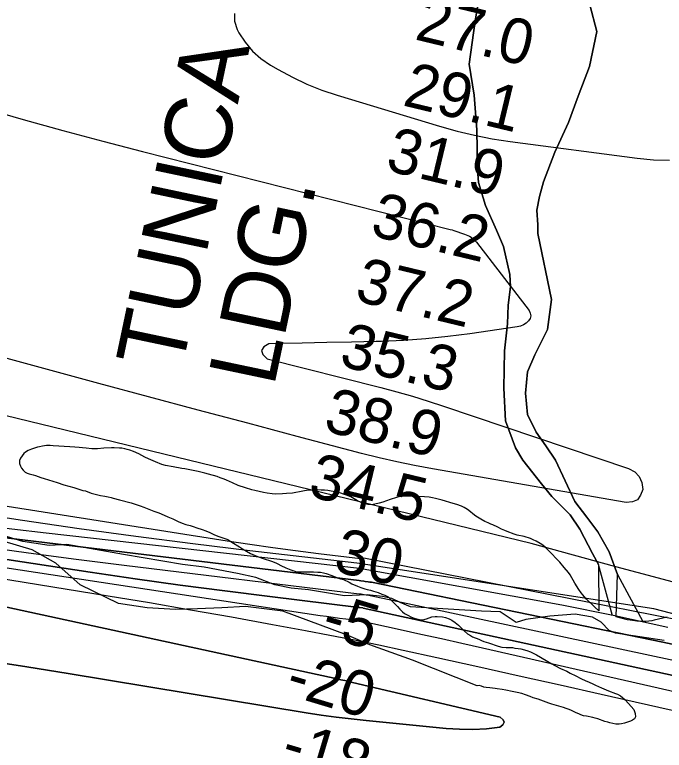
# Model space of a CAD drawing. Extents: x 3192986 to 3230865, y 867483 to 892886.
# Drawn here: x 3211065 to 3212034, y 879743 to 880841 of the extents above; entities that cross this region are included whole.
import ezdxf

# ---------------------------------------------------------------- set-up
doc = ezdxf.new("R2010")
doc.units = 0
for name, color, linetype in [('V-RIVR-EDGE', 7, 'Continuous'), ('V-RIVR-RANG', 7, 'Continuous'), ('V-SITE-VEGE', 7, 'Continuous'), ('V-TOPO-DPTH', 7, 'Continuous'), ('V-TOPO-GNAM-IDEN', 7, 'Continuous'), ('V-TOPO-MAJR', 7, 'Continuous'), ('V-TOPO-MINR', 7, 'Continuous'), ('V-TOPO-SHOR', 7, 'Continuous'), ('V-TOPO-WATR', 7, 'Continuous')]:
    doc.layers.add(name, color=color, linetype=linetype)

msp = doc.modelspace()

# ---------------------------------------------------------------- linework, layer by layer
at = {"layer": 'V-RIVR-EDGE'}
msp.add_lwpolyline([(3212034.1, 879907), (3211961.1, 879918), (3211951.6, 879922), (3211939.9, 879934.6), (3211926.8, 879941.6), (3211901.2, 879946.4), (3211863.4, 879943.5), (3211827.7, 879938.4), (3211812.9, 879934), (3211789.1, 879949.8), (3211761.2, 879950.7), (3211711.7, 879953.9), (3211655.6, 879957.5), (3211640, 879963.6), (3211627.4, 879969.7), (3211613.5, 879972.8), (3211590.9, 879975), (3211557, 879973.8), (3211503.1, 879982.6), (3211477.5, 879985.3), (3211453.1, 879990.1), (3211424.9, 880001.1), (3211397.1, 880007.2), (3211347.6, 880016.5), (3211315.4, 880020.5), (3211227.2, 880035.5), (3211142.9, 880050.5), (3211116.4, 880048.8), (3211076.9, 880055), (3211025.6, 880070.3)], dxfattribs=at)
at = {"layer": 'V-SITE-VEGE'}
for p, q in [((3211933.6, 880816), (3211923.1, 880855.9)), ((3211922.7, 880763.5), (3211933.6, 880816)), ((3211905.4, 880719.4), (3211922.7, 880763.5)), ((3211891, 880679.9), (3211905.4, 880719.4)), ((3211871, 880635.9), (3211891, 880679.9)), ((3211853.7, 880591.8), (3211871, 880635.9)), ((3211847.9, 880569.8), (3211853.7, 880591.8)), ((3211843.9, 880549.5), (3211847.9, 880569.8)), ((3211845.4, 880527.3), (3211843.9, 880549.5)), ((3211845.2, 880514.4), (3211845.4, 880527.3)), ((3211866, 880416.2), (3211845.2, 880514.4)), ((3211859.8, 880371.1), (3211866, 880416.2)), ((3211840.8, 880333.5), (3211859.8, 880371.1)), ((3211830.2, 880307.8), (3211840.8, 880333.5)), ((3211827, 880276.4), (3211830.2, 880307.8)), ((3211830.2, 880244.1), (3211827, 880276.4)), ((3211842.8, 880218), (3211830.2, 880244.1)), ((3211857.3, 880197.5), (3211842.8, 880218)), ((3211871.7, 880176), (3211857.3, 880197.5)), ((3211900.4, 880114.7), (3211871.7, 880176)), ((3211918.6, 880091.3), (3211900.4, 880114.7)), ((3211934.9, 880069), (3211918.6, 880091.3)), ((3211952, 880039.2), (3211934.9, 880069)), ((3211964.4, 880005.7), (3211952, 880039.2)), ((3211962.1, 879942.5), (3211964.4, 880005.7)), ((3211979.4, 879938.1), (3211962.1, 879942.5)), ((3211986.4, 879936.8), (3211979.4, 879938.1)), ((3211993.2, 879935.9), (3211986.4, 879936.8)), ((3212002.1, 879935.2), (3211993.2, 879935.9)), ((3212006.5, 879935.2), (3212002.1, 879935.2)), ((3212015.6, 879936.5), (3212006.5, 879935.2)), ((3212019, 879937.2), (3212015.6, 879936.5)), ((3212038.3, 879941.8), (3212019, 879937.2))]:
    msp.add_line(p, q, dxfattribs=at)
for points in [[(3211761, 880883.4), (3211752, 880831.9), (3211742.8, 880767.4), (3211750.4, 880721.1), (3211754.3, 880669.3), (3211755.3, 880610.2), (3211756.8, 880590.8), (3211767.4, 880556.5), (3211783.5, 880519.3), (3211794.3, 880495.1), (3211803.8, 880453.5), (3211804.5, 880435), (3211801.3, 880407.3), (3211800, 880379.6), (3211795.7, 880339.1), (3211794.9, 880283.7), (3211797, 880234.7), (3211812.1, 880194.8), (3211822.9, 880176.2), (3211851, 880140.7), (3211866.5, 880122), (3211893.8, 880094.8), (3211908.2, 880073.4), (3211927.1, 880037.1), (3211936.1, 880020.3), (3211936.3, 879951.2), (3211930.5, 879956.6), (3211918.1, 879968.9), (3211914.5, 879972.7), (3211912.4, 879975.2), (3211909.9, 879978.4), (3211906.6, 879983.3), (3211900.8, 879992.8), (3211893.5, 880005.2), (3211891.3, 880008.4), (3211884.9, 880016.2), (3211878.2, 880023.7), (3211860.9, 880041.9), (3211856.3, 880046.5), (3211852.8, 880049.4), (3211849, 880051.9), (3211842.8, 880055.4), (3211838.5, 880057.5), (3211834.5, 880059.2), (3211824.9, 880062.4), (3211814.8, 880064.4), (3211810.2, 880065.7), (3211799.6, 880069.5), (3211796.2, 880071.1), (3211791.2, 880073.2), (3211785.8, 880076), (3211778.4, 880079.4), (3211775.2, 880080.7), (3211771.1, 880082.7), (3211766.2, 880084.8), (3211760.2, 880087.9), (3211753, 880092.4), (3211748.2, 880096.2), (3211744.7, 880099.2), (3211740.6, 880102.5), (3211735.5, 880105.7), (3211731.5, 880107.4), (3211724.5, 880109.9), (3211719.2, 880111.6), (3211702.9, 880116.7), (3211692.6, 880119), (3211688, 880120), (3211683.1, 880120.7), (3211676.3, 880121.3), (3211657.9, 880122.2), (3211653.6, 880122.3), (3211647.3, 880122.2), (3211638.7, 880121.4), (3211634.3, 880120.5), (3211625.2, 880117.6), (3211614.3, 880113.5), (3211608.5, 880111.9), (3211597.9, 880109.4), (3211591.6, 880109.9), (3211585.1, 880111.4), (3211576.4, 880115.4), (3211566.2, 880121.3), (3211559.8, 880123.9), (3211555.4, 880125.5), (3211551.3, 880126.8), (3211544.8, 880128.4), (3211532.2, 880130.7), (3211527, 880131.2), (3211521.9, 880131.6), (3211516.5, 880131.7), (3211508.3, 880131.6), (3211502.8, 880131.2), (3211494.8, 880130), (3211479.2, 880127.1), (3211470.2, 880126.2), (3211464.6, 880125.8)], [(3211464.6, 880125.8), (3211454, 880125.3), (3211449, 880125.7), (3211441.5, 880126.7), (3211436, 880127.9), (3211423.2, 880131.1), (3211418.9, 880132), (3211409.1, 880134.9), (3211398.5, 880138.5), (3211389.7, 880142.1), (3211380.9, 880146.1), (3211377.2, 880147.7), (3211371.4, 880150), (3211366.9, 880151.6), (3211353.9, 880155.4), (3211348.6, 880156.8), (3211338.7, 880159.2), (3211318.8, 880163.2), (3211314.3, 880163.7), (3211301.4, 880166.2), (3211290, 880168.2), (3211284.4, 880169.8), (3211275.1, 880173.5), (3211267.8, 880176.5), (3211264.4, 880178.2), (3211259, 880180.8), (3211250, 880185.4), (3211242.1, 880189.1), (3211236.6, 880191.1), (3211232.9, 880192.1), (3211229.4, 880193), (3211224.5, 880194), (3211221.5, 880194.2), (3211213.2, 880194.6), (3211209.2, 880194.6), (3211197.9, 880194.2), (3211188.6, 880192.9), (3211184.7, 880193), (3211179.9, 880193.3), (3211171.6, 880194), (3211165.9, 880194.6), (3211160.9, 880195), (3211154.6, 880195.7), (3211147.2, 880196.2), (3211122.1, 880197.5), (3211117.7, 880197.9), (3211112.1, 880197.9), (3211106.2, 880197.1), (3211101.9, 880196.2), (3211099, 880195.4), (3211090, 880192.5), (3211084.9, 880190.6), (3211080.8, 880188.3), (3211078.5, 880185.9), (3211073.5, 880179.2), (3211072.2, 880175.5), (3211072.2, 880171.3), (3211073.6, 880167.3), (3211075.2, 880164.1), (3211077.5, 880161.1), (3211080.6, 880158.3), (3211083.4, 880156.9), (3211086.4, 880155.8), (3211092.6, 880154.1), (3211096.1, 880153.1), (3211103.9, 880150.4), (3211108.8, 880148.7), (3211128.2, 880142.8), (3211138.3, 880139.3), (3211145.5, 880137.2), (3211153, 880135.5), (3211162, 880132.3), (3211166.8, 880131), (3211170.3, 880130.2), (3211179.1, 880127), (3211184.8, 880125.3), (3211193.1, 880123.2), (3211199.3, 880122.3), (3211204.3, 880121.4), (3211208.6, 880120.3), (3211211.7, 880119.6), (3211221.5, 880117.1), (3211238.7, 880112.4), (3211251.9, 880107.9), (3211257.7, 880105.8), (3211272.3, 880100.1), (3211279.9, 880097.6), (3211283.5, 880096.1), (3211293.3, 880091.8), (3211300.8, 880088.6), (3211309, 880084.6), (3211314.8, 880082.1), (3211320.2, 880080.1), (3211326.6, 880078.6), (3211331.3, 880077.1), (3211336.8, 880075.4), (3211344.8, 880072.6), (3211350.2, 880070.6), (3211356.2, 880068.1), (3211362, 880065.2), (3211367.9, 880062.6)], [(3211988.4, 879804), (3211990.8, 879798), (3211990.9, 879793.3), (3211989.5, 879790), (3211986.5, 879787.9), (3211983.6, 879786.7), (3211974.9, 879783.5), (3211970.3, 879782.4), (3211966.5, 879782.2), (3211961.9, 879782.3), (3211952.9, 879783.9), (3211949.7, 879785), (3211945.5, 879786.1), (3211934.8, 879790.2), (3211931.1, 879791.2), (3211927.7, 879792.2), (3211918, 879794.3), (3211913.6, 879794.6), (3211909.5, 879796.2), (3211906.5, 879797.5), (3211902.8, 879798.9), (3211898.7, 879801.2), (3211895.7, 879802.3), (3211891.9, 879804.2), (3211887.7, 879805.7), (3211883.9, 879807.2), (3211866.2, 879812.1), (3211861.7, 879813.6), (3211846, 879819.3), (3211838.3, 879821.3), (3211833.9, 879823.2), (3211826.8, 879826), (3211821.6, 879827.7), (3211814.4, 879829.4), (3211807, 879830.7), (3211797.5, 879832.9), (3211792, 879834), (3211784.7, 879835.1), (3211781.7, 879835.4), (3211773.8, 879836.6), (3211768.3, 879836.8), (3211764.9, 879837.5), (3211761.3, 879838.7), (3211757.8, 879840), (3211754.7, 879839.5), (3211658.2, 879877.5), (3211594.6, 879900.6), (3211559.9, 879915.6), (3211465.1, 879951), (3211409, 879957.7), (3211374, 879955.7), (3211337.4, 879954.5), (3211305, 879953.3), (3211262.5, 879955.6), (3211220, 879962.2), (3211162.5, 879990.2), (3211126.4, 880022.3), (3211090.9, 880042.3), (3211049.3, 880054.9)], [(3211367.9, 880062.6), (3211379.9, 880058.7), (3211382.7, 880057.6), (3211389, 880054), (3211400.4, 880047), (3211405, 880044), (3211410.9, 880040.3), (3211416.9, 880037), (3211427.1, 880032.6), (3211435.8, 880029.6), (3211448, 880025.6), (3211454.4, 880022.8), (3211457.4, 880021.4), (3211462, 880018.9), (3211469.2, 880015.6), (3211476.8, 880012.4), (3211481.4, 880010.8), (3211485.4, 880009.7), (3211490.2, 880009.6), (3211510.9, 880009.6), (3211517.1, 880009.2), (3211520.9, 880008.8), (3211525.5, 880008), (3211529.8, 880007), (3211538.1, 880003.9), (3211546.3, 880000.6), (3211550.9, 879999.3), (3211555.6, 879998.1), (3211563.8, 879993.9), (3211567.9, 879991.6), (3211576.5, 879987.9), (3211581.4, 879986.1), (3211587.2, 879984.1), (3211590.6, 879983.2), (3211595.8, 879982), (3211600.1, 879980.8), (3211607, 879978.6), (3211612.7, 879976.2), (3211617.2, 879974.6), (3211622.3, 879972.1), (3211627.6, 879966.2), (3211630.5, 879963.4), (3211636.2, 879957.6), (3211639.5, 879953.9), (3211643.4, 879950), (3211646.6, 879947.4), (3211651.2, 879944.6), (3211656.9, 879941.7), (3211660.7, 879940.3), (3211668.8, 879938.2), (3211673.9, 879937.8), (3211679.1, 879939.2), (3211687.4, 879942.1), (3211692.1, 879942.9), (3211695.2, 879942.9), (3211703, 879942.4), (3211707.5, 879941.5), (3211713, 879939.5), (3211717, 879937.4), (3211721.9, 879934.1), (3211727.1, 879929.7), (3211736.2, 879920.7), (3211740.7, 879917.2), (3211744.8, 879914.5), (3211748, 879912.7), (3211757.6, 879908.8), (3211761.3, 879906.9), (3211765, 879905.7), (3211771.9, 879903.7), (3211786.4, 879898.8), (3211791.8, 879897.3), (3211798.3, 879896.8), (3211803.4, 879896.7), (3211807.5, 879896.4), (3211811.1, 879895.8), (3211816.1, 879895.2), (3211819.9, 879894.4), (3211828.8, 879892.3), (3211834.3, 879890.3), (3211843.4, 879885.6), (3211857.7, 879877.4), (3211866.4, 879872.1), (3211870.9, 879869.5), (3211879.2, 879865.1), (3211888.5, 879861.2), (3211893.6, 879858.4), (3211902.2, 879854.4), (3211909.6, 879850.3), (3211916.8, 879846.9), (3211921.1, 879845.2), (3211928.6, 879841.9), (3211931.6, 879840.3), (3211940.5, 879836.2), (3211950.8, 879832.1), (3211961.5, 879828.1), (3211964.4, 879826.8), (3211968.7, 879824.3), (3211971.6, 879821.9), (3211975.6, 879818.4), (3211980.6, 879812.9), (3211988.4, 879804)]]:
    msp.add_lwpolyline(points, dxfattribs=at)
at = {"layer": 'V-TOPO-DPTH'}
for points in [[(3210112.9, 880193.6), (3210718.5, 880104.6), (3210732.4, 880102.6), (3210746.4, 880100.5), (3210760.3, 880098.3), (3210774.3, 880096.2), (3210798.9, 880092.4), (3210800.5, 880092.1), (3210803.8, 880091.6), (3210805.5, 880091.4), (3210831.6, 880087.4), (3210846.4, 880085.3), (3210861.1, 880083.2), (3210875.9, 880081.2), (3210890.7, 880079.4), (3211579, 879996.4), (3211581.2, 879996.2), (3211585.7, 879995.6), (3211588, 879995.3), (3211592.5, 879994.7), (3211594.8, 879994.3), (3211597, 879993.9), (3212032, 879904.4), (3212085, 879893.1)], [(3210112.9, 880193.6), (3210718.5, 880104.6), (3210732.4, 880102.6), (3210746.4, 880100.5), (3210760.3, 880098.3), (3210774.3, 880096.2), (3210798.9, 880092.4), (3210800.5, 880092.1), (3210803.8, 880091.6), (3210805.5, 880091.4), (3210831.6, 880087.4), (3210846.4, 880085.3), (3210861.1, 880083.2), (3210875.9, 880081.2), (3210890.7, 880079.4), (3211579, 879996.4), (3211581.2, 879996.2), (3211585.7, 879995.6), (3211588, 879995.3), (3211592.5, 879994.7), (3211594.8, 879994.3), (3211597, 879993.9), (3212032, 879904.4), (3212085, 879893.1)], [(3212100.7, 879932.9), (3212018.6, 879954.3), (3211575.3, 880022.3), (3211415.7, 880040.8), (3211330.7, 880051.1), (3211245.8, 880062), (3211161, 880073.8), (3211076.3, 880086.3), (3210839.6, 880122.3), (3210823.6, 880124.7), (3210807.6, 880126.9), (3210791.5, 880129.1), (3210775.5, 880131.1), (3210651.7, 880146.4), (3210573.7, 880156.1), (3210495.8, 880165.9)], [(3212273.2, 879751.3), (3211940.1, 879826.4), (3211878.8, 879840.2), (3211817.4, 879853.9), (3211756.1, 879867.5), (3211694.7, 879881), (3211644.4, 879892.1), (3211608.1, 879899.9), (3211571.8, 879907.4), (3211535.3, 879914.6), (3211498.9, 879921.5), (3211449.5, 879930.6), (3211388.3, 879941.7), (3211327.1, 879952.5), (3211265.8, 879963), (3211204.4, 879973.2), (3210849.3, 880031.1), (3210821.8, 880035.6), (3210794.3, 880040.1), (3210766.8, 880044.7), (3210739.3, 880049.2), (3210106, 880154.6)], [(3210517.9, 880111.9), (3210769.9, 880071.3), (3210784.1, 880069), (3210798.4, 880066.7), (3210812.6, 880064.5), (3210826.9, 880062.3), (3211177.7, 880009.1), (3211244.6, 879999.2), (3211311.6, 879989.8), (3211378.6, 879981), (3211445.7, 879972.5), (3211578.3, 879956.4), (3211579.1, 879956.3), (3211579.9, 879956.2), (3211584.1, 879955.6), (3211584.9, 879955.4), (3212313.1, 879797.1)], [(3212313.1, 879797.1), (3211584.9, 879955.4), (3211584.1, 879955.6), (3211579.9, 879956.2), (3211579.1, 879956.3), (3211578.3, 879956.4), (3211445.7, 879972.5), (3211378.6, 879981), (3211311.6, 879989.8), (3211244.6, 879999.2), (3211177.7, 880009.1), (3210826.9, 880062.3), (3210812.6, 880064.5), (3210798.4, 880066.7), (3210784.1, 880069), (3210769.9, 880071.3), (3210517.9, 880111.9)], [(3212273.2, 879751.3), (3211940.1, 879826.4), (3211878.8, 879840.2), (3211817.4, 879853.9), (3211756.1, 879867.5), (3211694.7, 879881), (3211644.4, 879892.1), (3211608.1, 879899.9), (3211571.8, 879907.4), (3211535.3, 879914.6), (3211498.9, 879921.5), (3211449.5, 879930.6), (3211388.3, 879941.7), (3211327.1, 879952.5), (3211265.8, 879963), (3211204.4, 879973.2), (3210849.3, 880031.1), (3210821.8, 880035.6), (3210794.3, 880040.1), (3210766.8, 880044.7), (3210739.3, 880049.2), (3210478.2, 880092.7)], [(3210981.3, 879972.1), (3211546, 879849.6), (3211551.7, 879848.3), (3211557.4, 879847.1), (3211563.1, 879845.8), (3211568.7, 879844.5), (3211789.3, 879792.8), (3211793.5, 879788.8), (3211795.3, 879785), (3211793.2, 879781.3), (3211788.7, 879777.6), (3211768.7, 879775.4), (3211748.6, 879774.2), (3211728.5, 879774.5), (3211708.4, 879775.7), (3211589.2, 879787.4), (3211566.8, 879789.9), (3211544.4, 879792.6)], [(3211544.4, 879792.6), (3211566.8, 879789.9), (3211589.2, 879787.4), (3211708.4, 879775.7), (3211728.5, 879774.5), (3211748.6, 879774.2), (3211768.7, 879775.4), (3211788.7, 879777.6), (3211793.2, 879781.3), (3211795.3, 879785), (3211793.5, 879788.8), (3211789.3, 879792.8), (3211568.7, 879844.5), (3211563.1, 879845.8), (3211557.4, 879847.1), (3211551.7, 879848.3), (3211546, 879849.6), (3210981.3, 879972.1)], [(3211544.4, 879792.6), (3211522, 879795.7), (3211499.7, 879799.2), (3211144.6, 879857.6), (3211083.1, 879867.6), (3211021.5, 879877.3), (3210959.9, 879886.7), (3210898.3, 879896), (3210791.7, 879911.7), (3210783.4, 879912.9), (3210775, 879914.1), (3210766.7, 879915.2), (3210758.3, 879916.3), (3210692.5, 879924.6), (3210651.2, 879929.9), (3210609.9, 879935.2), (3210568.7, 879940.6)], [(3210568.7, 879940.6), (3210609.9, 879935.2), (3210651.2, 879929.9), (3210692.5, 879924.6), (3210758.3, 879916.3), (3210766.7, 879915.2), (3210775, 879914.1), (3210783.4, 879912.9), (3210791.7, 879911.7), (3210898.3, 879896), (3210959.9, 879886.7), (3211021.5, 879877.3), (3211083.1, 879867.6), (3211144.6, 879857.6), (3211499.7, 879799.2), (3211522, 879795.7), (3211544.4, 879792.6)]]:
    msp.add_lwpolyline(points, dxfattribs=at)
at = {"layer": 'V-TOPO-MAJR'}
msp.add_lwpolyline([(3211018.6, 880701.7), (3211077.7, 880684.7), (3211136.8, 880668.1), (3211196.2, 880652.2), (3211255.7, 880636.8), (3211714.5, 880520.4), (3211717.4, 880519.7), (3211720.2, 880518.8), (3211736.1, 880513.7), (3211738.7, 880512.7), (3211741.2, 880511.6), (3211743.6, 880510.3), (3211746, 880508.9), (3211748.2, 880507.2), (3211750.2, 880505.4), (3211752.1, 880503.4), (3211753.9, 880501.3), (3211832.3, 880399.5), (3211834.1, 880395.5), (3211834.8, 880391.6), (3211833.8, 880387.8), (3211831.7, 880384), (3211828, 880380.7), (3211824, 880378), (3211819.6, 880376.2), (3211814.8, 880375), (3211743.7, 880364.6), (3211710.9, 880360.5), (3211678.1, 880357.1), (3211645.1, 880354.9), (3211612, 880353.4), (3211604.4, 880353.2), (3211567.6, 880352.4), (3211530.7, 880351.6), (3211493.8, 880350.9), (3211456.9, 880350.2), (3211444.1, 880350), (3211436.5, 880345.2), (3211432.9, 880339.9), (3211435.2, 880333.9), (3211441.5, 880327.4), (3211611.3, 880284.4), (3211634.8, 880278.1), (3211658.3, 880271.5), (3211681.6, 880264.3), (3211704.8, 880256.8), (3211980.9, 880163.9), (3211989.9, 880158.6), (3211996.7, 880151.8), (3212000.4, 880142.9), (3212002, 880132.6), (3211998.8, 880123.8), (3211993.9, 880117.2), (3211986.4, 880114), (3211977.1, 880112.9), (3211688.1, 880163.1), (3211661.5, 880168), (3211635, 880173.5), (3211608.7, 880179.6), (3211582.4, 880186.1), (3211486.5, 880211.5), (3211412.5, 880231.2), (3211338.4, 880250.9), (3211264.4, 880270.8), (3211190.4, 880290.8), (3210869.3, 880378)], dxfattribs=at)
at = {"layer": 'V-TOPO-MINR'}
for points in [[(3211392.6, 880842.9), (3211393, 880831.2), (3211396.6, 880818.8), (3211399.1, 880814.2), (3211408.7, 880799.9), (3211419.5, 880786.8), (3211432.3, 880775.7), (3211446.4, 880765.9), (3211458, 880759.1), (3211479.2, 880747.7), (3211500.9, 880737.3), (3211523.3, 880728.5), (3211546.2, 880720.7), (3211698.9, 880674.5), (3211724.8, 880667.3), (3211751, 880661), (3211777.4, 880656), (3211804, 880651.8), (3211993.7, 880626.7), (3212017.8, 880624.6), (3212042, 880624.1)], [(3212088.4, 879983.3), (3212025.2, 880000.1), (3211961.9, 880017), (3211898.8, 880034.3), (3211835.7, 880051.7), (3210957.5, 880265)], [(3212039.6, 879926.4), (3211960.5, 879943.7), (3211881.2, 879959.8), (3211579.1, 880014.5), (3211111.7, 880067.4), (3211060.5, 880073.4), (3211009.2, 880079.8), (3210958.1, 880086.7), (3210907, 880093.9), (3210818.4, 880106.8), (3210811.6, 880107.8), (3210804.8, 880108.7), (3210798, 880109.7), (3210791.2, 880110.6), (3210729.7, 880119), (3210692.2, 880124.1), (3210654.6, 880129.2), (3210617.1, 880134.4), (3210579.6, 880139.6), (3210103.3, 880206.1)], [(3212354.1, 879878.5), (3211585.8, 880029.7), (3211583.5, 880029.1), (3211581, 880029), (3211518.1, 880036.4), (3211484, 880040.7), (3211449.9, 880045.2), (3211415.9, 880050.1), (3211381.9, 880055.2), (3210860.8, 880137.6), (3210835.6, 880141.4), (3210810.3, 880145), (3210785, 880148.3), (3210759.7, 880151.3), (3210521.7, 880178)], [(3212100.7, 879932.9), (3212018.6, 879954.3), (3211575.3, 880022.3), (3211415.7, 880040.8), (3211330.7, 880051.1), (3211245.8, 880062), (3211161, 880073.8), (3211076.3, 880086.3), (3210839.6, 880122.3), (3210823.6, 880124.7), (3210807.6, 880126.9), (3210791.5, 880129.1), (3210775.5, 880131.1), (3210651.7, 880146.4), (3210573.7, 880156.1), (3210495.8, 880165.9)], [(3212273.2, 879751.3), (3211940.1, 879826.4), (3211878.8, 879840.2), (3211817.4, 879853.9), (3211756.1, 879867.5), (3211694.7, 879881), (3211644.4, 879892.1), (3211608.1, 879899.9), (3211571.8, 879907.4), (3211535.3, 879914.6), (3211498.9, 879921.5), (3211449.5, 879930.6), (3211388.3, 879941.7), (3211327.1, 879952.5), (3211265.8, 879963), (3211204.4, 879973.2), (3210849.3, 880031.1), (3210821.8, 880035.6), (3210794.3, 880040.1), (3210766.8, 880044.7), (3210739.3, 880049.2), (3210106, 880154.6)], [(3212254.4, 879783.6), (3211762.8, 879895.5), (3211732.2, 879902.4), (3211701.5, 879909.3), (3211670.8, 879916.1), (3211640.1, 879922.9), (3211578.9, 879936.3), (3211578.6, 879936.3), (3211577.9, 879936.4), (3211558.9, 879938.7), (3211549.3, 879939.9), (3211539.8, 879941.2), (3211530.2, 879942.6), (3211520.6, 879944), (3210837.5, 880047.8), (3210817, 880051), (3210796.4, 880054.2), (3210775.9, 880057.5), (3210755.4, 880060.8), (3210263.6, 880141.5)], [(3212313.1, 879797.1), (3211584.9, 879955.4), (3211584.1, 879955.6), (3211579.9, 879956.2), (3211579.1, 879956.3), (3211578.3, 879956.4), (3211445.7, 879972.5), (3211378.6, 879981), (3211311.6, 879989.8), (3211244.6, 879999.2), (3211177.7, 880009.1), (3210826.9, 880062.3), (3210812.6, 880064.5), (3210798.4, 880066.7), (3210784.1, 880069), (3210769.9, 880071.3), (3210517.9, 880111.9)], [(3212175.6, 879850), (3211590.9, 879974.6), (3211589.4, 879974.9), (3211586.3, 879975.4), (3211581.7, 879976), (3211580.2, 879976.2), (3211578.6, 879976.4), (3211228.3, 880018.8), (3211156.8, 880027.8), (3211085.4, 880037.2), (3211014, 880047.2), (3210942.8, 880057.7), (3210816.2, 880076.9), (3210808.2, 880078.1), (3210800.3, 880079.3), (3210792.3, 880080.5), (3210784.4, 880081.8), (3210672.7, 880099.5), (3210608.9, 880109.5), (3210545, 880119.3)], [(3211544.4, 879792.6), (3211566.8, 879789.9), (3211589.2, 879787.4), (3211708.4, 879775.7), (3211728.5, 879774.5), (3211748.6, 879774.2), (3211768.7, 879775.4), (3211788.7, 879777.6), (3211793.2, 879781.3), (3211795.3, 879785), (3211793.5, 879788.8), (3211789.3, 879792.8), (3211568.7, 879844.5), (3211563.1, 879845.8), (3211557.4, 879847.1), (3211551.7, 879848.3), (3211546, 879849.6), (3210981.3, 879972.1)], [(3210568.7, 879940.6), (3210609.9, 879935.2), (3210651.2, 879929.9), (3210692.5, 879924.6), (3210758.3, 879916.3), (3210766.7, 879915.2), (3210775, 879914.1), (3210783.4, 879912.9), (3210791.7, 879911.7), (3210898.3, 879896), (3210959.9, 879886.7), (3211021.5, 879877.3), (3211083.1, 879867.6), (3211144.6, 879857.6), (3211499.7, 879799.2), (3211522, 879795.7), (3211544.4, 879792.6)]]:
    msp.add_lwpolyline(points, dxfattribs=at)
at = {"layer": 'V-TOPO-SHOR'}
for points in [[(3211956.7, 879943.8), (3211936.1, 880020.3), (3211927.1, 880037.1), (3211908.2, 880073.4), (3211893.8, 880094.8), (3211866.5, 880122), (3211851, 880140.7), (3211822.9, 880176.2), (3211812.1, 880194.8), (3211797, 880234.7), (3211794.9, 880283.7), (3211795.7, 880339.1), (3211800, 880379.6), (3211801.3, 880407.3), (3211804.5, 880435), (3211803.8, 880453.5), (3211794.3, 880495.1), (3211783.5, 880519.3), (3211767.4, 880556.5), (3211756.8, 880590.8), (3211755.3, 880610.2), (3211754.3, 880669.3), (3211750.4, 880721.1), (3211742.8, 880767.4), (3211752, 880831.9), (3211761, 880883.4)], [(3211923.1, 880855.9), (3211933.6, 880816), (3211922.7, 880763.5), (3211905.4, 880719.4), (3211891, 880679.9), (3211871, 880635.9), (3211853.7, 880591.8), (3211847.9, 880569.8), (3211843.9, 880549.5), (3211845.4, 880527.3), (3211845.2, 880514.4), (3211866, 880416.2), (3211859.8, 880371.1), (3211840.8, 880333.5), (3211830.2, 880307.8), (3211827, 880276.4), (3211830.2, 880244.1), (3211842.8, 880218), (3211857.3, 880197.5), (3211871.7, 880176), (3211900.4, 880114.7), (3211918.6, 880091.3), (3211934.9, 880069), (3211952, 880039.2), (3211964.4, 880005.7), (3212002.1, 879935.2)]]:
    msp.add_lwpolyline(points, dxfattribs=at)
at = {"layer": 'V-TOPO-WATR'}
msp.add_lwpolyline([(3212085, 879893.1), (3212032, 879904.4), (3211597, 879993.9), (3211594.8, 879994.3), (3211592.5, 879994.7), (3211588, 879995.3), (3211585.7, 879995.6), (3211581.2, 879996.2), (3211579, 879996.4), (3210890.7, 880079.4), (3210875.9, 880081.2), (3210861.1, 880083.2), (3210846.4, 880085.3), (3210831.6, 880087.4), (3210805.5, 880091.4), (3210803.8, 880091.6), (3210800.5, 880092.1), (3210798.9, 880092.4), (3210774.3, 880096.2), (3210760.3, 880098.3), (3210746.4, 880100.5), (3210732.4, 880102.6), (3210718.5, 880104.6), (3210112.9, 880193.6)], dxfattribs=at)

# ---------------------------------------------------------------- texts
at = {"layer": 'V-RIVR-RANG'}
for s, rotation, p in [('27.0', 346.4783, (3211660.1, 880804.5)), ('29.1', 346.4783, (3211642, 880706)), ('31.9', 346.4783, (3211616.3, 880609.3)), ('36.2', 346.4783, (3211593.5, 880512)), ('37.2', 346.4783, (3211570.3, 880414.7)), ('35.3', 346.4783, (3211547.2, 880317.4)), ('38.9', 346.4783, (3211523.8, 880220.2)), ('34.5', 346.4783, (3211500.9, 880122.8)), ('30', 346.4783, (3211538.3, 880011)), ('-5', 343.2811, (3211519.5, 879915.6)), ('-20', 343.2811, (3211466.2, 879827.4)), ('-18', 343.2811, (3211459.5, 879725.2))]:
    msp.add_text(s, height=67, rotation=rotation, dxfattribs=at).set_placement(p)
at = {"layer": 'V-TOPO-GNAM-IDEN'}
for s, p in [('TUNICA', (3211313.5, 880306.7)), ('LDG.', (3211451.5, 880284))]:
    msp.add_text(s, height=100, rotation=78.1114, dxfattribs=at).set_placement(p)

doc.saveas('drawing.dxf')
